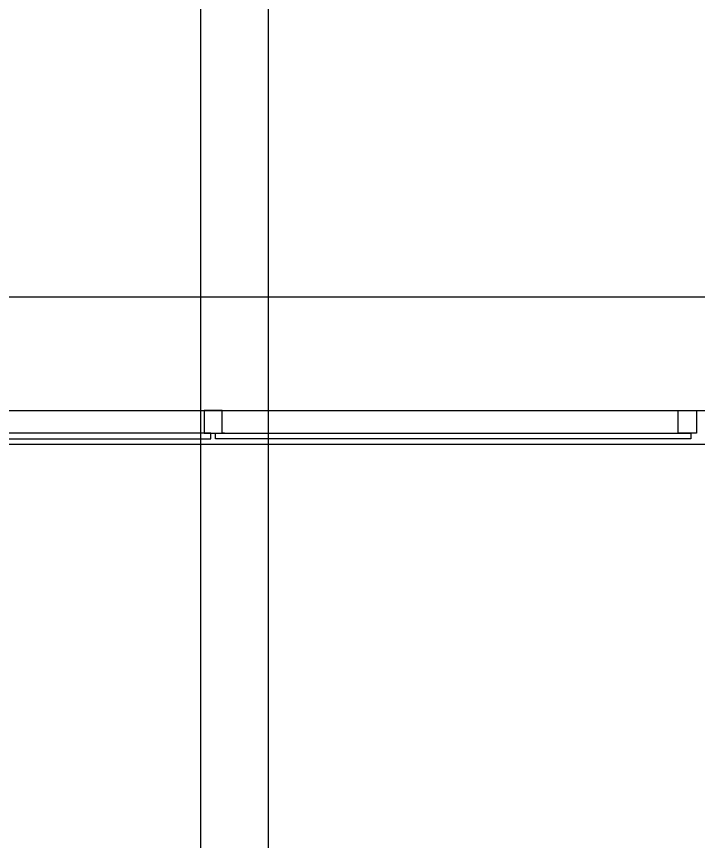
# Model space of a CAD drawing. Extents: x -264205 to -263659, y -1242401 to -1242060.
# Drawn here: x -263837.781 to -263834.773, y -1242243.206 to -1242239.568 of the extents above; entities that cross this region are included whole.
import ezdxf

# ---------------------------------------------------------------- set-up
doc = ezdxf.new("R2010")
doc.units = 0
for name, color, linetype in [('OBRUBNIKY_KOMUNIKACIE_PROJEKT', 7, 'Continuous'), ('OSI_STAVBY_KFA', 7, 'Continuous'), ('SITUACIA_DSP_2D', 7, 'Continuous')]:
    doc.layers.add(name, color=color, linetype=linetype)

msp = doc.modelspace()

# ---------------------------------------------------------------- linework, layer by layer
at = {"layer": 'OBRUBNIKY_KOMUNIKACIE_PROJEKT'}
msp.add_line((-263822.7898, -1242241.4572), (-263894.9678, -1242241.4572), dxfattribs=at)
at = {"layer": 'OSI_STAVBY_KFA'}
msp.add_line((-263792.6528, -1242240.8072), (-263911.5228, -1242240.8072), dxfattribs=at)
at = {"layer": 'SITUACIA_DSP_2D'}
for p, q in [((-263836.9678, -1242235.7572), (-263836.9691, -1242250.9091)), ((-263836.6677, -1242249.3899), (-263836.6678, -1242235.7572)), ((-263894.581, -1242241.3072), (-263822.7898, -1242241.3072)), ((-263836.8727, -1242241.3073), (-263836.9527, -1242241.3073)), ((-263836.9527, -1242241.3073), (-263836.9527, -1242241.4073)), ((-263836.8727, -1242241.4073), (-263836.8727, -1242241.3073)), ((-263834.8577, -1242241.4073), (-263834.8577, -1242241.3073)), ((-263834.8577, -1242241.3073), (-263834.7777, -1242241.3073)), ((-263834.7777, -1242241.3073), (-263834.7777, -1242241.4073)), ((-263836.9227, -1242241.4073), (-263839.0227, -1242241.4073)), ((-263836.9527, -1242241.4073), (-263836.8627, -1242241.4073)), ((-263836.9227, -1242241.4323), (-263836.9227, -1242241.4073)), ((-263836.9027, -1242241.4323), (-263836.9027, -1242241.4073)), ((-263836.9027, -1242241.4073), (-263834.8027, -1242241.4073)), ((-263836.8627, -1242241.4073), (-263836.8727, -1242241.4073)), ((-263834.8177, -1242241.4073), (-263834.8577, -1242241.4073)), ((-263834.7777, -1242241.4073), (-263834.8177, -1242241.4073)), ((-263834.8027, -1242241.4073), (-263834.8027, -1242241.4323)), ((-263839.0227, -1242241.4323), (-263836.9227, -1242241.4323)), ((-263834.8027, -1242241.4323), (-263836.9027, -1242241.4323)), ((-263822.7898, -1242241.4572), (-263894.9678, -1242241.4572))]:
    msp.add_line(p, q, dxfattribs=at)

doc.saveas('drawing.dxf')
